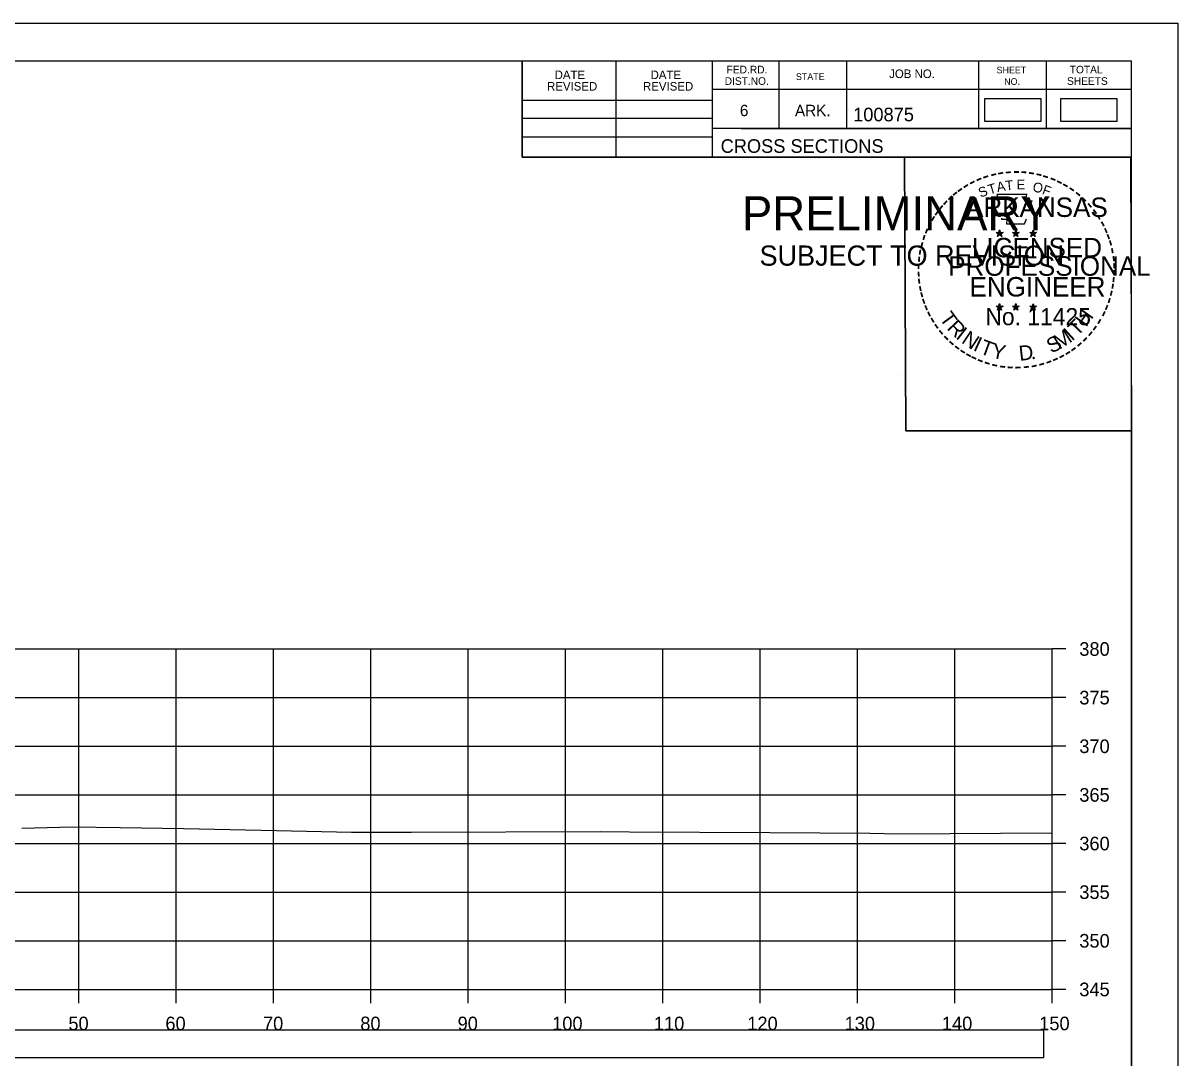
# Model space of a CAD drawing. Extents: x 1368122 to 1710785, y 373130 to 557566.
# Drawn here: x 1368733.1 to 1368851.8, y 377930.7 to 378037.1 of the extents above; entities that cross this region are included whole.
import ezdxf

# ---------------------------------------------------------------- set-up
doc = ezdxf.new("R2010")
doc.units = 0
for name, color, linetype in [('R_Alt Surface', 7, 'Continuous'), ('R_Axis', 7, 'Continuous'), ('R_Axis Annot', 7, 'Continuous'), ('R_Border', 7, 'Continuous'), ('R_Border PE', 7, 'Continuous'), ('R_Border Prem', 7, 'Continuous'), ('R_Drive', 7, 'Continuous'), ('R_Exist Surface', 7, 'Continuous'), ('R_Grid', 7, 'Continuous'), ('R_No Plot', 7, 'Continuous')]:
    doc.layers.add(name, color=color, linetype=linetype)

msp = doc.modelspace()

# ---------------------------------------------------------------- linework, layer by layer
at = {"layer": 'R_Alt Surface'}
msp.add_lwpolyline([(1368539.73, 377930.74), (1368838.03, 377930.74), (1368838.03, 377933.55), (1368539.73, 377933.55)], close=True, dxfattribs=at)
at = {"layer": 'R_Axis'}
for p, q in [((1368838.88, 377937.75), (1368838.88, 377972.75)), ((1368840.28, 377972.75), (1368838.88, 377972.75)), ((1368840.28, 377967.75), (1368838.88, 377967.75)), ((1368840.28, 377962.75), (1368838.88, 377962.75)), ((1368840.28, 377957.75), (1368838.88, 377957.75)), ((1368840.28, 377952.75), (1368838.88, 377952.75)), ((1368840.28, 377947.75), (1368838.88, 377947.75)), ((1368840.28, 377942.75), (1368838.88, 377942.75)), ((1368538.88, 377937.75), (1368838.88, 377937.75)), ((1368738.88, 377936.35), (1368738.88, 377937.75)), ((1368748.88, 377936.35), (1368748.88, 377937.75)), ((1368758.88, 377936.35), (1368758.88, 377937.75)), ((1368768.88, 377936.35), (1368768.88, 377937.75)), ((1368778.88, 377936.35), (1368778.88, 377937.75)), ((1368788.88, 377936.35), (1368788.88, 377937.75)), ((1368798.88, 377936.35), (1368798.88, 377937.75)), ((1368808.88, 377936.35), (1368808.88, 377937.75)), ((1368818.88, 377936.35), (1368818.88, 377937.75)), ((1368828.88, 377936.35), (1368828.88, 377937.75)), ((1368838.88, 377936.35), (1368838.88, 377937.75)), ((1368840.28, 377937.75), (1368838.88, 377937.75))]:
    msp.add_line(p, q, dxfattribs=at)
at = {"layer": 'R_Border'}
for p, q in [((1368530.88, 378033.21), (1368847.06, 378033.21)), ((1368784.42, 378023.33), (1368784.42, 378033.21)), ((1368794.1, 378023.33), (1368794.1, 378033.21)), ((1368803.96, 378033.21), (1368803.96, 378023.33)), ((1368810.8, 378033.21), (1368810.8, 378026.27)), ((1368817.74, 378033.21), (1368817.74, 378026.27)), ((1368831.32, 378033.21), (1368831.32, 378026.27)), ((1368838.26, 378033.21), (1368838.26, 378026.27)), ((1368847.06, 377827.75), (1368847.06, 378033.21)), ((1368847.06, 378030.27), (1368803.96, 378030.27)), ((1368847.06, 378030.29), (1368847.06, 378030.29)), ((1368784.42, 378029.19), (1368803.96, 378029.19)), ((1368784.42, 378027.33), (1368803.96, 378027.33)), ((1368847.06, 378026.27), (1368803.96, 378026.27)), ((1368806.92, 378026.27), (1368847.06, 378026.27)), ((1368784.42, 378025.39), (1368803.96, 378025.39)), ((1368847.06, 378023.33), (1368784.42, 378023.33))]:
    msp.add_line(p, q, dxfattribs=at)
at = {"layer": 'R_Border PE'}
for p, q in [((1368833.15, 378015.58), (1368833.49, 378015.47)), ((1368833.15, 378015.58), (1368833.4, 378015.54)), ((1368833.15, 378015.58), (1368833.38, 378015.46)), ((1368833.28, 378015.17), (1368833.49, 378015.47)), ((1368833.28, 378015.17), (1368833.4, 378015.42)), ((1368833.28, 378015.17), (1368833.49, 378015.39)), ((1368833.49, 378015.83), (1368833.45, 378015.58)), ((1368833.49, 378015.47), (1368833.49, 378015.83)), ((1368833.49, 378015.83), (1368833.54, 378015.58)), ((1368833.84, 378015.58), (1368833.49, 378015.47)), ((1368833.71, 378015.17), (1368833.49, 378015.47)), ((1368833.71, 378015.17), (1368833.49, 378015.39)), ((1368833.84, 378015.58), (1368833.56, 378015.53)), ((1368833.71, 378015.17), (1368833.57, 378015.46)), ((1368833.84, 378015.58), (1368833.64, 378015.48)), ((1368834.82, 378015.58), (1368835.16, 378015.47)), ((1368834.82, 378015.58), (1368835.07, 378015.54)), ((1368834.82, 378015.58), (1368835.05, 378015.46)), ((1368834.95, 378015.17), (1368835.16, 378015.47)), ((1368834.95, 378015.17), (1368835.07, 378015.42)), ((1368834.95, 378015.17), (1368835.16, 378015.39)), ((1368835.16, 378015.83), (1368835.12, 378015.58)), ((1368835.16, 378015.47), (1368835.16, 378015.83)), ((1368835.16, 378015.83), (1368835.21, 378015.58)), ((1368835.51, 378015.58), (1368835.16, 378015.47)), ((1368835.38, 378015.17), (1368835.16, 378015.47)), ((1368835.38, 378015.17), (1368835.16, 378015.39)), ((1368835.51, 378015.58), (1368835.23, 378015.53)), ((1368835.38, 378015.17), (1368835.24, 378015.46)), ((1368835.51, 378015.58), (1368835.31, 378015.48)), ((1368836.58, 378015.57), (1368836.93, 378015.46)), ((1368836.58, 378015.57), (1368836.83, 378015.52)), ((1368836.58, 378015.57), (1368836.82, 378015.45)), ((1368836.71, 378015.16), (1368836.93, 378015.46)), ((1368836.71, 378015.16), (1368836.84, 378015.4)), ((1368836.71, 378015.16), (1368836.93, 378015.38)), ((1368836.93, 378015.82), (1368836.89, 378015.57)), ((1368836.93, 378015.46), (1368836.93, 378015.82)), ((1368836.93, 378015.82), (1368836.98, 378015.57)), ((1368837.28, 378015.57), (1368836.93, 378015.46)), ((1368837.14, 378015.16), (1368836.93, 378015.46)), ((1368837.14, 378015.16), (1368836.93, 378015.37)), ((1368837.28, 378015.57), (1368836.99, 378015.52)), ((1368837.14, 378015.16), (1368837, 378015.45)), ((1368837.28, 378015.57), (1368837.07, 378015.47)), ((1368833.49, 378008.26), (1368833.45, 378008.01)), ((1368833.49, 378007.9), (1368833.49, 378008.26)), ((1368833.49, 378008.26), (1368833.54, 378008.01)), ((1368835.16, 378008.26), (1368835.12, 378008.01)), ((1368835.16, 378007.9), (1368835.16, 378008.26)), ((1368835.16, 378008.26), (1368835.21, 378008.01)), ((1368836.93, 378008.25), (1368836.89, 378008)), ((1368836.93, 378007.89), (1368836.93, 378008.25)), ((1368836.93, 378008.25), (1368836.98, 378008)), ((1368833.14, 378008.01), (1368833.49, 378007.9)), ((1368833.14, 378008.01), (1368833.39, 378007.96)), ((1368833.14, 378008.01), (1368833.38, 378007.89)), ((1368833.27, 378007.6), (1368833.49, 378007.9)), ((1368833.27, 378007.6), (1368833.4, 378007.84)), ((1368833.27, 378007.6), (1368833.49, 378007.82)), ((1368833.84, 378008.01), (1368833.49, 378007.9)), ((1368833.7, 378007.6), (1368833.49, 378007.9)), ((1368833.7, 378007.6), (1368833.49, 378007.81)), ((1368833.84, 378008.01), (1368833.55, 378007.96)), ((1368833.7, 378007.6), (1368833.57, 378007.89)), ((1368833.84, 378008.01), (1368833.63, 378007.91)), ((1368834.81, 378008.01), (1368835.16, 378007.9)), ((1368834.81, 378008.01), (1368835.06, 378007.96)), ((1368834.81, 378008.01), (1368835.05, 378007.89)), ((1368834.94, 378007.6), (1368835.16, 378007.9)), ((1368834.94, 378007.6), (1368835.07, 378007.84)), ((1368834.94, 378007.6), (1368835.16, 378007.82)), ((1368835.51, 378008.01), (1368835.16, 378007.9)), ((1368835.37, 378007.6), (1368835.16, 378007.9)), ((1368835.37, 378007.6), (1368835.16, 378007.81)), ((1368835.51, 378008.01), (1368835.22, 378007.96)), ((1368835.37, 378007.6), (1368835.24, 378007.89)), ((1368835.51, 378008.01), (1368835.3, 378007.91)), ((1368836.58, 378008), (1368836.93, 378007.89)), ((1368836.58, 378008), (1368836.83, 378007.95)), ((1368836.58, 378008), (1368836.81, 378007.88)), ((1368836.71, 378007.59), (1368836.93, 378007.89)), ((1368836.71, 378007.59), (1368836.84, 378007.83)), ((1368836.71, 378007.59), (1368836.92, 378007.81)), ((1368837.14, 378007.59), (1368836.92, 378007.8)), ((1368837.27, 378008), (1368836.93, 378007.89)), ((1368837.14, 378007.59), (1368836.93, 378007.89)), ((1368837.27, 378008), (1368836.99, 378007.95)), ((1368837.14, 378007.59), (1368837, 378007.88)), ((1368837.27, 378008), (1368837.07, 378007.9))]:
    msp.add_line(p, q, dxfattribs=at)
for points in [[(1368833.19, 378019.46), (1368833.46, 378018.63)], [(1368836.7, 378018.54), (1368836.84, 378018.82), (1368836.15, 378018.8), (1368836.3, 378019.46), (1368833.19, 378019.46)], [(1368833.68, 378017.04), (1368833.68, 378016.95), (1368834.24, 378016.93), (1368834.19, 378016.46), (1368836.06, 378016.46), (1368836.26, 378016.99)], [(1368833.49, 378015.83), (1368833.71, 378015.17), (1368833.15, 378015.58), (1368833.84, 378015.58), (1368833.28, 378015.17), (1368833.49, 378015.83)], [(1368835.16, 378015.83), (1368835.38, 378015.17), (1368834.82, 378015.58), (1368835.51, 378015.58), (1368834.95, 378015.17), (1368835.16, 378015.83)], [(1368836.93, 378015.82), (1368837.14, 378015.16), (1368836.58, 378015.57), (1368837.28, 378015.57), (1368836.71, 378015.16), (1368836.93, 378015.82)], [(1368833.49, 378008.26), (1368833.7, 378007.6), (1368833.14, 378008.01), (1368833.84, 378008.01), (1368833.27, 378007.6), (1368833.49, 378008.26)], [(1368835.16, 378008.26), (1368835.37, 378007.6), (1368834.81, 378008.01), (1368835.51, 378008.01), (1368834.94, 378007.6), (1368835.16, 378008.26)], [(1368836.93, 378008.25), (1368837.14, 378007.59), (1368836.58, 378008), (1368837.27, 378008), (1368836.71, 378007.59), (1368836.93, 378008.25)]]:
    msp.add_lwpolyline(points, dxfattribs=at)
for centre, radius in [((1368833.49, 378015.47), 0.172), ((1368833.49, 378015.47), 0.145), ((1368833.49, 378015.47), 0.116), ((1368833.49, 378015.47), 0.0991), ((1368833.49, 378015.47), 0.0747), ((1368833.49, 378015.47), 0.0495), ((1368833.49, 378015.47), 0.0296), ((1368835.16, 378015.47), 0.172), ((1368835.16, 378015.47), 0.145), ((1368835.16, 378015.47), 0.116), ((1368835.16, 378015.47), 0.0991), ((1368835.16, 378015.47), 0.0747), ((1368835.16, 378015.47), 0.0495), ((1368835.16, 378015.47), 0.0296), ((1368836.93, 378015.46), 0.172), ((1368836.93, 378015.46), 0.145), ((1368836.93, 378015.46), 0.116), ((1368836.93, 378015.46), 0.0991), ((1368836.93, 378015.46), 0.0747), ((1368836.93, 378015.46), 0.0495), ((1368836.93, 378015.46), 0.0296), ((1368833.49, 378007.9), 0.172), ((1368833.49, 378007.9), 0.145), ((1368833.49, 378007.9), 0.116), ((1368833.49, 378007.9), 0.0991), ((1368833.49, 378007.9), 0.0747), ((1368833.49, 378007.9), 0.0495), ((1368833.49, 378007.9), 0.0296), ((1368835.16, 378007.9), 0.172), ((1368835.16, 378007.9), 0.145), ((1368835.16, 378007.9), 0.116), ((1368835.16, 378007.9), 0.0991), ((1368835.16, 378007.9), 0.0747), ((1368835.16, 378007.9), 0.0495), ((1368835.16, 378007.9), 0.0296), ((1368836.93, 378007.89), 0.172), ((1368836.93, 378007.89), 0.145), ((1368836.93, 378007.89), 0.116), ((1368836.93, 378007.89), 0.0991), ((1368836.93, 378007.89), 0.0747), ((1368836.93, 378007.89), 0.0495), ((1368836.93, 378007.89), 0.0296)]:
    msp.add_circle(centre, radius, dxfattribs=at)
at = {"layer": 'R_Drive'}
for points in [[(1368831.93, 378027), (1368837.77, 378027), (1368837.77, 378029.31), (1368831.93, 378029.31)], [(1368839.74, 378027), (1368845.58, 378027), (1368845.58, 378029.31), (1368839.74, 378029.31)]]:
    msp.add_lwpolyline(points, close=True, dxfattribs=at)
at = {"layer": 'R_Exist Surface'}
msp.add_lwpolyline([(1368733.02, 377954.34), (1368738.2, 377954.45), (1368743.1, 377954.39), (1368749.65, 377954.29), (1368759.18, 377954.1), (1368766.88, 377953.92), (1368773.02, 377953.93), (1368792.45, 377953.97), (1368795.44, 377953.95), (1368809.88, 377953.89), (1368820.14, 377953.8), (1368823.15, 377953.75), (1368838.82, 377953.86), (1368838.88, 377953.86)], dxfattribs=at)
at = {"layer": 'R_Grid'}
for p, q in [((1368538.88, 377972.75), (1368838.88, 377972.75)), ((1368738.88, 377937.75), (1368738.88, 377972.75)), ((1368748.88, 377937.75), (1368748.88, 377972.75)), ((1368758.88, 377937.75), (1368758.88, 377972.75)), ((1368768.88, 377937.75), (1368768.88, 377972.75)), ((1368778.88, 377937.75), (1368778.88, 377972.75)), ((1368788.88, 377937.75), (1368788.88, 377972.75)), ((1368798.88, 377937.75), (1368798.88, 377972.75)), ((1368808.88, 377937.75), (1368808.88, 377972.75)), ((1368818.88, 377937.75), (1368818.88, 377972.75)), ((1368828.88, 377937.75), (1368828.88, 377972.75)), ((1368838.88, 377937.75), (1368838.88, 377972.75)), ((1368538.88, 377967.75), (1368838.88, 377967.75)), ((1368538.88, 377962.75), (1368838.88, 377962.75)), ((1368538.88, 377957.75), (1368838.88, 377957.75)), ((1368538.88, 377952.75), (1368838.88, 377952.75)), ((1368538.88, 377947.75), (1368838.88, 377947.75)), ((1368538.88, 377942.75), (1368838.88, 377942.75)), ((1368538.88, 377937.75), (1368838.88, 377937.75))]:
    msp.add_line(p, q, dxfattribs=at)
at = {"layer": 'R_No Plot'}
for p, q in [((1368518.48, 378037.1), (1368851.81, 378037.1)), ((1368823.09, 378000.87), (1368823.09, 378000.87))]:
    msp.add_line(p, q, dxfattribs=at)
for points in [[(1368518.47, 378037.1), (1368851.81, 378037.1), (1368851.81, 377823.76), (1368518.47, 377823.76)], [(1368764.8, 378033.21), (1368784.42, 378033.21), (1368784.42, 378023.33), (1368800.53, 378023.33), (1368823.73, 378023.33), (1368823.85, 377995.17), (1368847.06, 377995.17), (1368847.06, 377827.75), (1368530.88, 377827.75), (1368530.88, 378033.21)], [(1368823.73, 378023.33), (1368846.94, 378023.33), (1368847.06, 377995.17), (1368823.85, 377995.17)]]:
    msp.add_lwpolyline(points, close=True, dxfattribs=at)

# ---------------------------------------------------------------- texts
at = {"layer": 'R_Axis Annot'}
for s, p in [('380', (1368841.68, 377972.05)), ('375', (1368841.68, 377967.05)), ('370', (1368841.68, 377962.05)), ('365', (1368841.68, 377957.05)), ('360', (1368841.68, 377952.05)), ('355', (1368841.68, 377947.05)), ('350', (1368841.68, 377942.05)), ('345', (1368841.68, 377937.05)), ('50', (1368737.79, 377933.55)), ('60', (1368747.76, 377933.55)), ('70', (1368757.79, 377933.55)), ('80', (1368767.79, 377933.55)), ('90', (1368777.79, 377933.55)), ('100', (1368787.51, 377933.55)), ('110', (1368797.96, 377933.55)), ('120', (1368807.56, 377933.55)), ('130', (1368817.56, 377933.55)), ('140', (1368827.56, 377933.55)), ('150', (1368837.56, 377933.55))]:
    msp.add_text(s, height=1.4, dxfattribs=at).set_placement(p)
at = {"layer": 'R_Border'}
for s, height, p in [('DATE', 0.879, (1368787.76, 378031.34)), ('DATE', 0.879, (1368797.62, 378031.34)), ('FED.RD.', 0.782, (1368805.44, 378031.93)), ('STATE', 0.684, (1368812.56, 378031.25)), ('JOB NO.', 0.879, (1368822.14, 378031.45)), ('SHEET', 0.684, (1368833.18, 378031.93)), ('TOTAL', 0.782, (1368840.7, 378031.93)), ('REVISED', 0.879, (1368786.98, 378030.16)), ('REVISED', 0.879, (1368796.84, 378030.16)), ('DIST.NO.', 0.782, (1368805.24, 378030.75)), ('NO.', 0.684, (1368833.96, 378030.75)), ('SHEETS', 0.782, (1368840.42, 378030.75)), ('6', 1.17, (1368806.8, 378027.53)), ('ARK.', 1.172, (1368812.46, 378027.53)), ('100875', 1.4, (1368818.44, 378027)), ('CROSS SECTIONS', 1.4, (1368804.82, 378023.76))]:
    msp.add_text(s, height=height, rotation=360, dxfattribs=at).set_placement(p)
at = {"layer": 'R_Border PE'}
for s, height, rotation, p in [('-', 1.6, 19.1761, (1368831.93, 378020.59)), ('-', 1.6, 13.6301, (1368832.68, 378020.83)), ('-', 1.6, 10.2193, (1368833.36, 378020.99)), ('-', 1.6, 5.8968, (1368834.09, 378021.1)), ('-', 1.6, 0.1862, (1368834.86, 378021.17)), ('-', 1.6, 357.743, (1368835.59, 378021.16)), ('-', 1.6, 352.1617, (1368836.33, 378021.1)), ('-', 1.6, 347.2049, (1368837.05, 378020.99)), ('-', 1.6, 342.3362, (1368837.68, 378020.83)), ('-', 1.6, 36.2317, (1368829.49, 378019.23)), ('-', 1.6, 34.0636, (1368830.07, 378019.63)), ('-', 1.6, 28.7918, (1368830.67, 378020)), ('-', 1.6, 24.3072, (1368831.3, 378020.32)), ('S', 1, 21.594, (1368831.54, 378019.14)), ('T', 1, 16.4036, (1368832.46, 378019.47)), ('A', 1, 11.2132, (1368833.28, 378019.72)), ('T', 1, 6.0228, (1368834.13, 378019.88)), ('E', 1, 0.8323, (1368835.24, 378019.99)), ('O', 1, 350.4515, (1368836.84, 378019.78)), ('F', 1, 340.0707, (1368837.79, 378019.56)), ('-', 1.6, 337.8551, (1368838.42, 378020.61)), ('-', 1.6, 334.1211, (1368839.05, 378020.34)), ('-', 1.6, 329.6409, (1368839.63, 378020.06)), ('-', 1.6, 325.8627, (1368840.27, 378019.69)), ('-', 1.6, 48.423, (1368828.14, 378017.96)), ('-', 1.6, 42.9622, (1368828.58, 378018.44)), ('-', 1.6, 38.9507, (1368829.02, 378018.86)), ('ARKANSAS', 2, 360, (1368830.04, 378017.17)), ('-', 1.6, 320.5297, (1368840.88, 378019.27)), ('-', 1.6, 315.5786, (1368841.48, 378018.78)), ('-', 1.6, 54.2325, (1368827.32, 378016.91)), ('-', 1.6, 50.6142, (1368827.73, 378017.48)), ('-', 1.6, 309.8797, (1368842.05, 378018.23)), ('-', 1.6, 306.6522, (1368842.58, 378017.63)), ('-', 1.6, 62.8713, (1368826.68, 378015.77)), ('-', 1.6, 58.0706, (1368826.99, 378016.38)), ('-', 1.4, 303.6753, (1368843.06, 378017.06)), ('-', 1.6, 299.6684, (1368843.38, 378016.45)), ('-', 1.6, 72.3945, (1368826.2, 378014.53)), ('-', 1.6, 67.7743, (1368826.42, 378015.16)), ('DWB', 0.01, 360, (1368833.48, 378015.46)), ('DWB', 0.01, 360, (1368835.15, 378015.46)), ('DWB', 0.01, 360, (1368836.92, 378015.45)), ('-', 1.6, 294.6628, (1368843.7, 378015.84)), ('-', 1.6, 290.5728, (1368843.96, 378015.26)), ('-', 1.6, 75.461, (1368826.01, 378013.81)), ('LICENSED', 2, 360, (1368830.64, 378013.02)), ('-', 1.6, 285.1233, (1368844.2, 378014.68)), ('-', 1.6, 85.1863, (1368825.8, 378012.41)), ('-', 1.6, 81.2013, (1368825.87, 378013.1)), ('PROFESSIONAL', 2, 360, (1368828.21, 378011.12)), ('-', 1.6, 280.5493, (1368844.4, 378013.94)), ('-', 1.6, 276.5962, (1368844.56, 378013.17)), ('-', 1.6, 89.0622, (1368825.77, 378011.71)), ('-', 1.6, 274.3301, (1368844.62, 378012.45)), ('-', 1.6, 94.1959, (1368825.81, 378010.98)), ('-', 1.6, 98.9479, (1368825.88, 378010.32)), ('ENGINEER', 2, 360, (1368830.4, 378008.99)), ('-', 1.6, 263.5172, (1368844.63, 378011.15)), ('-', 1.6, 269.9407, (1368844.65, 378011.82)), ('-', 1.6, 101.7149, (1368826.02, 378009.58)), ('-', 1.6, 105.4578, (1368826.18, 378008.99)), ('-', 1.6, 255.7626, (1368844.45, 378009.82)), ('-', 1.6, 260.9953, (1368844.56, 378010.5)), ('-', 1.6, 109.0874, (1368826.39, 378008.36)), ('-', 1.6, 252.8681, (1368844.27, 378009.1)), ('-', 1.6, 114.0643, (1368826.65, 378007.76)), ('-', 1.6, 115.7289, (1368826.95, 378007.14)), ('T', 1.54, 306.0406, (1368827.25, 378006.73)), ('No. 11425', 1.757, 360, (1368832.03, 378006.04)), ('DWB', 0.01, 360, (1368833.48, 378007.89)), ('DWB', 0.01, 360, (1368835.15, 378007.89)), ('DWB', 0.01, 360, (1368836.91, 378007.88)), ('H', 1.54, 54.6088, (1368842.37, 378005.77)), ('-', 1.6, 244.6197, (1368843.79, 378007.8)), ('-', 1.6, 247.8887, (1368844.05, 378008.43)), ('-', 1.6, 120.4471, (1368827.31, 378006.56)), ('-', 1.6, 125.8934, (1368827.71, 378006)), ('R', 1.54, 314.005, (1368828.01, 378005.69)), ('I', 1.54, 321.9694, (1368828.91, 378004.75)), ('T', 1.54, 46.6444, (1368841.48, 378004.83)), ('-', 1.6, 233.8452, (1368842.99, 378006.4)), ('-', 1.6, 239.0712, (1368843.39, 378007.05)), ('-', 1.6, 130.7181, (1368828.17, 378005.44)), ('-', 1.6, 134.2238, (1368828.69, 378004.9)), ('N', 1.54, 326.5002, (1368829.48, 378004.28)), ('I', 1.54, 335.3603, (1368830.69, 378003.5)), ('S', 1.54, 26.9312, (1368838.8, 378003.1)), ('M', 1.54, 32.6563, (1368839.63, 378003.5)), ('I', 1.54, 42.1136, (1368840.92, 378004.35)), ('-', 1.6, 225.7653, (1368842.08, 378005.27)), ('-', 1.6, 231.2538, (1368842.56, 378005.83)), ('-', 1.6, 138.9338, (1368829.22, 378004.43)), ('-', 1.6, 144.6463, (1368829.77, 378004.03)), ('-', 1.6, 148.0898, (1368830.33, 378003.66)), ('T', 1.54, 339.8912, (1368831.35, 378003.17)), ('Y', 1.54, 347.8556, (1368832.57, 378002.72)), ('D', 1.54, 6.3969, (1368835.55, 378002.37)), ('-', 1.6, 215.7363, (1368841.01, 378004.28)), ('-', 1.6, 221.0851, (1368841.56, 378004.76)), ('-', 1.6, 151.5704, (1368830.91, 378003.33)), ('-', 1.6, 154.6002, (1368831.43, 378003.09)), ('-', 1.6, 158.5612, (1368832.06, 378002.83)), ('-', 1.6, 162.7983, (1368832.74, 378002.62)), ('.', 1.54, 13.7642, (1368836.74, 378002.49)), ('-', 1.6, 200.7184, (1368838.67, 378002.96)), ('-', 1.6, 204.2516, (1368839.29, 378003.23)), ('-', 1.6, 207.3568, (1368839.92, 378003.55)), ('-', 1.6, 212.2491, (1368840.48, 378003.9)), ('-', 1.6, 167.5555, (1368833.46, 378002.45)), ('-', 1.6, 173.1155, (1368834.23, 378002.34)), ('-', 1.6, 176.5183, (1368834.98, 378002.29)), ('-', 1.6, 181.5918, (1368835.72, 378002.31)), ('-', 1.6, 185.8167, (1368836.53, 378002.39)), ('-', 1.6, 191.2858, (1368837.27, 378002.52)), ('-', 1.6, 195.4743, (1368838, 378002.72))]:
    msp.add_text(s, height=height, rotation=rotation, dxfattribs=at).set_placement(p)
at = {"layer": 'R_Border Prem'}
for s, height, p in [('PRELIMINARY', 3.5, (1368807.01, 378015.79)), ('DWB', 0.01, (1368807.76, 378017.64)), ('SUBJECT TO REVISION', 2.0751, (1368808.82, 378012.16))]:
    msp.add_text(s, height=height, rotation=360, dxfattribs=at).set_placement(p)

doc.saveas('drawing.dxf')
